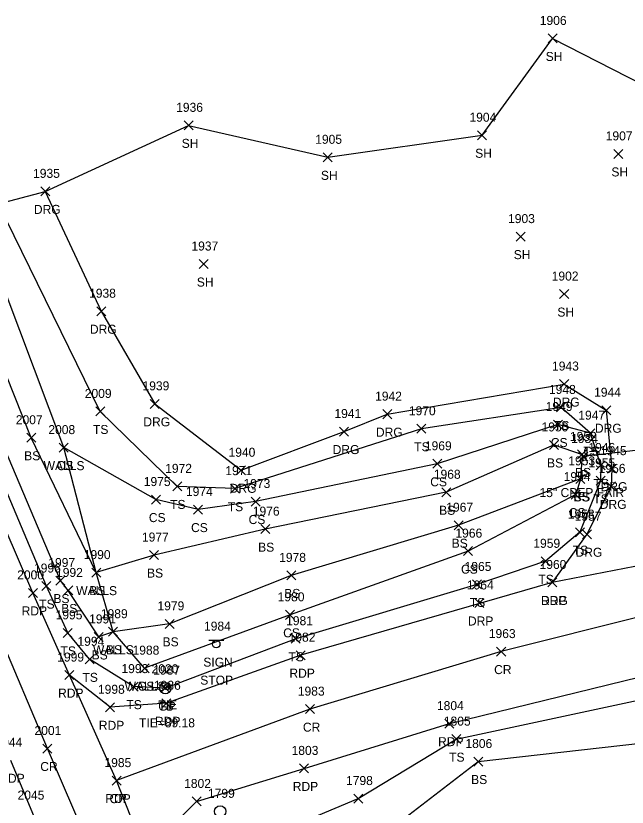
# Model space of a CAD drawing. Extents: x 1472233 to 1475777, y 540726 to 543442.
# Drawn here: x 1475056.8 to 1475192.5, y 543237 to 543412.7 of the extents above; entities that cross this region are included whole.
import ezdxf

# ---------------------------------------------------------------- set-up
doc = ezdxf.new("R2010")
doc.units = 0
for name, color, linetype in [('C_A', 7, 'Continuous'), ('C_C', 7, 'Continuous'), ('C_I', 7, 'Continuous'), ('CBP', 7, 'Continuous'), ('D_A', 7, 'Continuous'), ('D_C', 7, 'Continuous'), ('D_I', 7, 'Continuous'), ('D_TIC', 7, 'Continuous'), ('DCP', 7, 'Continuous'), ('L_A', 7, 'Continuous'), ('L_I', 7, 'Continuous'), ('L_TIC', 7, 'Continuous'), ('LELB', 7, 'Continuous'), ('LSOGP', 7, 'Continuous'), ('LWS', 7, 'Continuous'), ('P_A', 7, 'Continuous'), ('P_I', 7, 'Continuous'), ('P_TIC', 7, 'Continuous'), ('PET', 7, 'Continuous'), ('PRC', 7, 'Continuous'), ('R_A', 7, 'Continuous'), ('R_I', 7, 'Continuous'), ('R_TIC', 7, 'Continuous'), ('RDG', 7, 'Continuous'), ('RGP', 7, 'Continuous'), ('S_A', 7, 'Continuous'), ('S_C', 7, 'Continuous'), ('S_I', 7, 'Continuous'), ('SSGN', 7, 'Continuous')]:
    doc.layers.add(name, color=color, linetype=linetype)

msp = doc.modelspace()

# ---------------------------------------------------------------- linework, layer by layer
at = {"layer": 'CBP'}
for radius in [0.625, 0.0833]:
    msp.add_circle((1475090.39, 543263.78), radius, dxfattribs=at)
at = {"layer": 'D_TIC'}
for points in [[(1475181.74, 543313.89), (1475183.74, 543315.89)], [(1475183.74, 543313.89), (1475181.74, 543315.89)]]:
    msp.add_lwpolyline(points, dxfattribs=at)
at = {"layer": 'DCP'}
msp.add_lwpolyline([(1475235.68, 543320.97), (1475182.74, 543314.89)], dxfattribs=at)
at = {"layer": 'L_TIC'}
for points in [[(1475174.93, 543406.71), (1475176.93, 543408.71)], [(1475176.93, 543406.71), (1475174.93, 543408.71)], [(1475094.16, 543387.42), (1475096.16, 543389.42)], [(1475096.16, 543387.42), (1475094.16, 543389.42)], [(1475159.28, 543385.22), (1475161.28, 543387.22)], [(1475161.28, 543385.22), (1475159.28, 543387.22)], [(1475125.04, 543380.32), (1475127.04, 543382.32)], [(1475127.04, 543380.32), (1475125.04, 543382.32)], [(1475189.5, 543381.08), (1475191.5, 543383.08)], [(1475191.5, 543381.08), (1475189.5, 543383.08)], [(1475167.83, 543362.72), (1475169.83, 543364.72)], [(1475169.83, 543362.72), (1475167.83, 543364.72)], [(1475097.51, 543356.63), (1475099.51, 543358.63)], [(1475099.51, 543356.63), (1475097.51, 543358.63)], [(1475177.51, 543349.96), (1475179.51, 543351.96)], [(1475179.51, 543349.96), (1475177.51, 543351.96)], [(1475074.56, 543323.9), (1475076.56, 543325.9)], [(1475076.56, 543323.9), (1475074.56, 543325.9)], [(1475176.83, 543324.79), (1475178.83, 543326.79)], [(1475178.83, 543324.79), (1475176.83, 543326.79)], [(1475176.11, 543321), (1475178.11, 543323)], [(1475178.11, 543321), (1475176.11, 543323)], [(1475145.83, 543320.05), (1475147.83, 543322.05)], [(1475147.83, 543320.05), (1475145.83, 543322.05)], [(1475183.34, 543319.07), (1475185.34, 543321.07)], [(1475185.34, 543319.07), (1475183.34, 543321.07)], [(1475183.34, 543319.07), (1475185.34, 543321.07)], [(1475185.34, 543319.07), (1475183.34, 543321.07)], [(1475059.25, 543318.06), (1475061.25, 543320.06)], [(1475061.25, 543318.06), (1475059.25, 543320.06)], [(1475066.48, 543315.87), (1475068.48, 543317.87)], [(1475068.48, 543315.87), (1475066.48, 543317.87)], [(1475066.48, 543315.87), (1475068.48, 543317.87)], [(1475068.48, 543315.87), (1475066.48, 543317.87)], [(1475175.27, 543316.47), (1475177.27, 543318.47)], [(1475177.27, 543316.47), (1475175.27, 543318.47)], [(1475175.27, 543316.47), (1475177.27, 543318.47)], [(1475177.27, 543316.47), (1475175.27, 543318.47)], [(1475181.47, 543314.36), (1475183.47, 543316.36)], [(1475183.47, 543314.36), (1475181.47, 543316.36)], [(1475149.35, 543312.28), (1475151.35, 543314.28)], [(1475151.35, 543312.28), (1475149.35, 543314.28)], [(1475185.62, 543311.91), (1475187.62, 543313.91)], [(1475187.62, 543311.91), (1475185.62, 543313.91)], [(1475185.62, 543311.91), (1475187.62, 543313.91)], [(1475187.62, 543311.91), (1475185.62, 543313.91)], [(1475181.13, 543308.93), (1475183.13, 543310.93)], [(1475183.13, 543308.93), (1475181.13, 543310.93)], [(1475181.13, 543308.93), (1475183.13, 543310.93)], [(1475183.13, 543308.93), (1475181.13, 543310.93)], [(1475185.58, 543308.5), (1475187.58, 543310.5)], [(1475187.58, 543308.5), (1475185.58, 543310.5)], [(1475091.67, 543307.26), (1475093.67, 543309.26)], [(1475093.67, 543307.26), (1475091.67, 543309.26)], [(1475104.46, 543306.76), (1475106.46, 543308.76)], [(1475106.46, 543306.76), (1475104.46, 543308.76)], [(1475151.33, 543305.96), (1475153.33, 543307.96)], [(1475153.33, 543305.96), (1475151.33, 543307.96)], [(1475180.09, 543305.43), (1475182.09, 543307.43)], [(1475182.09, 543305.43), (1475180.09, 543307.43)], [(1475086.92, 543304.34), (1475088.92, 543306.34)], [(1475088.92, 543304.34), (1475086.92, 543306.34)], [(1475109.05, 543303.9), (1475111.05, 543305.9)], [(1475111.05, 543303.9), (1475109.05, 543305.9)], [(1475096.28, 543302.12), (1475098.28, 543304.12)], [(1475098.28, 543302.12), (1475096.28, 543304.12)], [(1475111.17, 543297.77), (1475113.17, 543299.77)], [(1475113.17, 543297.77), (1475111.17, 543299.77)], [(1475154.1, 543298.64), (1475156.1, 543300.64)], [(1475156.1, 543298.64), (1475154.1, 543300.64)], [(1475181, 543297.1), (1475183, 543299.1)], [(1475183, 543297.1), (1475181, 543299.1)], [(1475156.18, 543292.89), (1475158.18, 543294.89)], [(1475158.18, 543292.89), (1475156.18, 543294.89)], [(1475086.52, 543292.02), (1475088.52, 543294.02)], [(1475088.52, 543292.02), (1475086.52, 543294.02)], [(1475173.38, 543290.63), (1475175.38, 543292.63)], [(1475175.38, 543290.63), (1475173.38, 543292.63)], [(1475073.7, 543288.12), (1475075.7, 543290.12)], [(1475075.7, 543288.12), (1475073.7, 543290.12)], [(1475073.7, 543288.12), (1475075.7, 543290.12)], [(1475075.7, 543288.12), (1475073.7, 543290.12)], [(1475116.97, 543287.5), (1475118.97, 543289.5)], [(1475118.97, 543287.5), (1475116.97, 543289.5)], [(1475065.74, 543286.36), (1475067.74, 543288.36)], [(1475067.74, 543286.36), (1475065.74, 543288.36)], [(1475158.16, 543285.49), (1475160.16, 543287.49)], [(1475160.16, 543285.49), (1475158.16, 543287.49)], [(1475062.62, 543285.13), (1475064.62, 543287.13)], [(1475064.62, 543285.13), (1475062.62, 543287.13)], [(1475067.47, 543284.16), (1475069.47, 543286.16)], [(1475069.47, 543284.16), (1475067.47, 543286.16)], [(1475116.71, 543278.75), (1475118.71, 543280.75)], [(1475118.71, 543278.75), (1475116.71, 543280.75)], [(1475089.97, 543276.75), (1475091.97, 543278.75)], [(1475091.97, 543276.75), (1475089.97, 543278.75)], [(1475067.36, 543274.74), (1475069.36, 543276.74)], [(1475069.36, 543274.74), (1475067.36, 543276.74)], [(1475077.41, 543275), (1475079.41, 543277)], [(1475079.41, 543275), (1475077.41, 543277)], [(1475077.41, 543275), (1475079.41, 543277)], [(1475079.41, 543275), (1475077.41, 543277)], [(1475074.23, 543273.84), (1475076.23, 543275.84)], [(1475076.23, 543273.84), (1475074.23, 543275.84)], [(1475117.95, 543273.44), (1475119.95, 543275.44)], [(1475119.95, 543273.44), (1475117.95, 543275.44)], [(1475072.22, 543268.87), (1475074.22, 543270.87)], [(1475074.22, 543268.87), (1475072.22, 543270.87)], [(1475084.43, 543266.9), (1475086.43, 543268.9)], [(1475086.43, 543266.9), (1475084.43, 543268.9)], [(1475084.43, 543266.9), (1475086.43, 543268.9)], [(1475086.43, 543266.9), (1475084.43, 543268.9)], [(1475081.97, 543262.81), (1475083.97, 543264.81)], [(1475083.97, 543262.81), (1475081.97, 543264.81)], [(1475089.02, 543262.47), (1475091.02, 543264.47)], [(1475091.02, 543262.47), (1475089.02, 543264.47)], [(1475153.58, 543251.15), (1475155.58, 543253.15)], [(1475155.58, 543251.15), (1475153.58, 543253.15)], [(1475158.43, 543246.18), (1475160.43, 543248.18)], [(1475160.43, 543246.18), (1475158.43, 543248.18)], [(1475131.81, 543237.96), (1475133.81, 543239.96)], [(1475133.81, 543237.96), (1475131.81, 543239.96)]]:
    msp.add_lwpolyline(points, dxfattribs=at)
at = {"layer": 'LELB'}
for points in [[(1475186.62, 543312.91), (1475184.34, 543320.07), (1475177.83, 543325.79), (1475146.83, 543321.05), (1475105.46, 543307.76), (1475092.67, 543308.26), (1475075.56, 543324.9), (1475052.9, 543371.03)], [(1475184.34, 543320.07), (1475177.11, 543322), (1475150.35, 543313.28), (1475110.05, 543304.9), (1475097.28, 543303.12), (1475087.92, 543305.34), (1475067.48, 543316.87), (1475047.89, 543368.86)], [(1475176.27, 543317.47), (1475152.33, 543306.96), (1475112.17, 543298.77), (1475087.52, 543293.02), (1475074.7, 543289.12), (1475060.25, 543319.06), (1475041.71, 543365.7)], [(1475186.62, 543312.91), (1475186.58, 543309.5), (1475182, 543298.1), (1475174.38, 543291.63), (1475159.16, 543286.49), (1475118.95, 543274.44), (1475090.02, 543263.47), (1475082.97, 543263.81), (1475073.22, 543269.87), (1475068.36, 543275.74), (1475063.62, 543286.13), (1475051.31, 543315.24), (1475029.79, 543361.22)], [(1475176.27, 543317.47), (1475182.47, 543315.36), (1475182.13, 543309.93), (1475155.1, 543299.64), (1475117.97, 543288.5), (1475090.97, 543277.75), (1475078.41, 543276), (1475075.23, 543274.84), (1475068.47, 543285.16), (1475066.74, 543287.36), (1475054.36, 543316.75), (1475032.99, 543362.35)], [(1475182.13, 543309.93), (1475181.09, 543306.43), (1475157.18, 543293.89), (1475117.71, 543279.75), (1475085.43, 543267.9)], [(1475201.2, 542962.5), (1475181, 543011.96), (1475161.11, 543060.2), (1475139.99, 543118.72), (1475121.58, 543158.94), (1475111.81, 543178.41), (1475099.14, 543204.55), (1475094.26, 543222.44), (1475101.29, 543225.69), (1475132.81, 543238.96), (1475154.58, 543252.15), (1475203.22, 543262.61)], [(1475357.79, 542598.07), (1475337.62, 542645.37), (1475320.89, 542687.95), (1475305.38, 542735.27), (1475286.48, 542775.3), (1475263.86, 542825.53), (1475247.78, 542864.98), (1475221.45, 542921), (1475204.55, 542963.46), (1475185.95, 543014.43), (1475167.08, 543062.79), (1475146.02, 543122.64), (1475125.78, 543159.9), (1475115.12, 543181.67), (1475104, 543206.85), (1475117.79, 543217.06), (1475138.26, 543230.93), (1475159.43, 543247.18), (1475205.28, 543252.38), (1475241.74, 543258.24), (1475252.93, 543261.2)]]:
    msp.add_lwpolyline(points, dxfattribs=at)
at = {"layer": 'LSOGP'}
msp.add_lwpolyline([(1474798.49, 543211.87), (1474830.09, 543270.36), (1474863.35, 543288.46), (1474904.37, 543305.93), (1474948.3, 543326.82), (1474984.25, 543341.25), (1474996.26, 543347.39), (1475004.59, 543352.1), (1475008.49, 543353.91), (1475018.14, 543355.82), (1475027.71, 543360.32), (1475029.79, 543361.22), (1475032.99, 543362.35), (1475038.26, 543364.82), (1475041.71, 543365.7), (1475047.89, 543368.86), (1475052.9, 543371.03), (1475063.36, 543373.76), (1475095.16, 543388.42), (1475126.04, 543381.32), (1475160.28, 543386.22), (1475175.93, 543407.71), (1475215.72, 543387.35)], dxfattribs=at)
at = {"layer": 'LWS'}
msp.add_lwpolyline([(1475085.43, 543267.9), (1475078.41, 543276), (1475074.7, 543289.12), (1475067.48, 543316.87)], dxfattribs=at)
at = {"layer": 'P_TIC'}
for points in [[(1475174.88, 543285.93), (1475176.88, 543287.93)], [(1475176.88, 543285.93), (1475174.88, 543287.93)], [(1475059.65, 543283.62), (1475061.65, 543285.62)], [(1475061.65, 543283.62), (1475059.65, 543285.62)], [(1475119.06, 543269.79), (1475121.06, 543271.79)], [(1475121.06, 543269.79), (1475119.06, 543271.79)], [(1475163.53, 543270.59), (1475165.53, 543272.59)], [(1475165.53, 543270.59), (1475163.53, 543272.59)], [(1475067.73, 543265.37), (1475069.73, 543267.37)], [(1475069.73, 543265.37), (1475067.73, 543267.37)], [(1475067.73, 543265.37), (1475069.73, 543267.37)], [(1475069.73, 543265.37), (1475067.73, 543267.37)], [(1475089.24, 543259.11), (1475091.24, 543261.11)], [(1475091.24, 543259.11), (1475089.24, 543261.11)], [(1475089.24, 543259.11), (1475091.24, 543261.11)], [(1475091.24, 543259.11), (1475089.24, 543261.11)], [(1475076.77, 543258.22), (1475078.77, 543260.22)], [(1475078.77, 543258.22), (1475076.77, 543260.22)], [(1475121.11, 543257.81), (1475123.11, 543259.81)], [(1475123.11, 543257.81), (1475121.11, 543259.81)], [(1475152.05, 543254.59), (1475154.05, 543256.59)], [(1475154.05, 543254.59), (1475152.05, 543256.59)], [(1475062.84, 543249.07), (1475064.84, 543251.07)], [(1475064.84, 543249.07), (1475062.84, 543251.07)], [(1475119.81, 543244.65), (1475121.81, 543246.65)], [(1475121.81, 543244.65), (1475119.81, 543246.65)], [(1475078.2, 543241.94), (1475080.2, 543243.94)], [(1475080.2, 543241.94), (1475078.2, 543243.94)], [(1475078.2, 543241.94), (1475080.2, 543243.94)], [(1475080.2, 543241.94), (1475078.2, 543243.94)], [(1475095.96, 543237.31), (1475097.96, 543239.31)], [(1475097.96, 543237.31), (1475095.96, 543239.31)]]:
    msp.add_lwpolyline(points, dxfattribs=at)
at = {"layer": 'PET'}
for points in [[(1475090.24, 543260.11), (1475077.77, 543259.22), (1475068.73, 543266.37), (1475060.65, 543284.62), (1475048.03, 543313.68), (1475027.71, 543360.32)], [(1475462.95, 543331.81), (1475417.84, 543325.59), (1475367.01, 543318.38), (1475316.26, 543311.05), (1475274.86, 543304.94), (1475249.21, 543301.1), (1475175.88, 543286.93), (1475120.06, 543270.79), (1475090.24, 543260.11)], [(1475087.91, 543220.85), (1475087.19, 543228.55), (1475096.96, 543238.31), (1475120.81, 543245.65), (1475153.05, 543255.59), (1475202.33, 543267.68), (1475249.58, 543276.45), (1475275.49, 543280.28), (1475323.7, 543287.39), (1475369.23, 543294.1), (1475413.44, 543300.77), (1475466.08, 543307.86)], [(1475115.44, 543155.27), (1475102.69, 543182.83), (1475094.98, 543202.37), (1475087.91, 543220.85), (1475079.2, 543242.94), (1475068.73, 543266.37)], [(1475055.67, 543247.46), (1475060.57, 543235.73), (1475069.52, 543212.94)]]:
    msp.add_lwpolyline(points, dxfattribs=at)
at = {"layer": 'PRC'}
for points in [[(1475340.99, 542592.55), (1475321.95, 542640.5), (1475304.24, 542682.02), (1475285.94, 542727.1), (1475264.52, 542778.11), (1475248.03, 542818.3), (1475231.01, 542858.29), (1475206.98, 542914.26), (1475189.62, 542957.63), (1475167.76, 543005.52), (1475147.33, 543055.02), (1475123.61, 543111.78), (1475106.14, 543150.71), (1475094.93, 543179.64), (1475085.95, 543198.87), (1475073.06, 543228.65), (1475063.84, 543250.07), (1475052.92, 543275.83), (1475038.81, 543308.89), (1475018.14, 543355.82)], [(1475464.44, 543319.89), (1475419.21, 543313.59), (1475369.27, 543306.33), (1475316.91, 543299.68), (1475277.43, 543293.25), (1475241.48, 543287.69), (1475216.67, 543283.15), (1475196.71, 543279.7), (1475164.53, 543271.59), (1475122.11, 543258.81), (1475079.2, 543242.94)]]:
    msp.add_lwpolyline(points, dxfattribs=at)
at = {"layer": 'R_TIC'}
for points in [[(1475062.36, 543372.76), (1475064.36, 543374.76)], [(1475064.36, 543372.76), (1475062.36, 543374.76)], [(1475074.79, 543346.15), (1475076.79, 543348.15)], [(1475076.79, 543346.15), (1475074.79, 543348.15)], [(1475177.51, 543329.98), (1475179.51, 543331.98)], [(1475179.51, 543329.98), (1475177.51, 543331.98)], [(1475086.66, 543325.59), (1475088.66, 543327.59)], [(1475088.66, 543325.59), (1475086.66, 543327.59)], [(1475186.84, 543324.17), (1475188.84, 543326.17)], [(1475188.84, 543324.17), (1475186.84, 543326.17)], [(1475138.25, 543323.3), (1475140.25, 543325.3)], [(1475140.25, 543323.3), (1475138.25, 543325.3)], [(1475128.66, 543319.44), (1475130.66, 543321.44)], [(1475130.66, 543319.44), (1475128.66, 543321.44)], [(1475105.82, 543310.84), (1475107.82, 543312.84)], [(1475107.82, 543310.84), (1475105.82, 543312.84)], [(1475188.11, 543311.2), (1475190.11, 543313.2)], [(1475190.11, 543311.2), (1475188.11, 543313.2)], [(1475187.92, 543307.27), (1475189.92, 543309.27)], [(1475189.92, 543307.27), (1475187.92, 543309.27)], [(1475182.55, 543296.64), (1475184.55, 543298.64)], [(1475184.55, 543296.64), (1475182.55, 543298.64)], [(1475174.88, 543285.93), (1475176.88, 543287.93)], [(1475176.88, 543285.93), (1475174.88, 543287.93)], [(1475158.67, 543281.38), (1475160.67, 543283.38)], [(1475160.67, 543281.38), (1475158.67, 543283.38)]]:
    msp.add_lwpolyline(points, dxfattribs=at)
at = {"layer": 'RDG'}
msp.add_lwpolyline([(1475063.36, 543373.76), (1475075.79, 543347.15), (1475087.66, 543326.59), (1475106.82, 543311.84), (1475129.66, 543320.44), (1475139.25, 543324.3), (1475178.51, 543330.98), (1475187.84, 543325.17), (1475189.11, 543312.2), (1475188.92, 543308.27), (1475183.55, 543297.64), (1475175.88, 543286.93)], dxfattribs=at)
at = {"layer": 'RGP'}
msp.add_line((1475090.02, 543263.47), (1475090.02, 543263.47), dxfattribs=at)
for centre, radius in [((1475090.02, 543263.47), 1.25), ((1475090.02, 543263.47), 0.0833), ((1475102.18, 543236.12), 1.25)]:
    msp.add_circle(centre, radius, dxfattribs=at)
at = {"layer": 'SSGN'}
for p, q in [((1475099.66, 543274.1), (1475103, 543274.1)), ((1475101.31, 543273.26), (1475101.31, 543273.26))]:
    msp.add_line(p, q, dxfattribs=at)
msp.add_circle((1475101.31, 543273.26), 0.833, dxfattribs=at)

# ---------------------------------------------------------------- texts
at = {"layer": 'C_A'}
msp.add_text('TIE', height=2, dxfattribs=at).set_placement((1475088.47, 543258.78))
at = {"layer": 'C_C'}
msp.add_text('TIE=89.18', height=2, dxfattribs=at).set_placement((1475084.18, 543254.78))
at = {"layer": 'C_I'}
msp.add_text('2020', height=2, dxfattribs=at).set_placement((1475086.96, 543266.78))
at = {"layer": 'D_A'}
msp.add_text('P', height=2, dxfattribs=at).set_placement((1475182.12, 543309.89))
at = {"layer": 'D_C'}
msp.add_text('15" CPEP FAIR', height=2, dxfattribs=at).set_placement((1475173.04, 543305.89))
at = {"layer": 'D_I'}
msp.add_text('1934', height=2, dxfattribs=at).set_placement((1475180.05, 543317.89))
at = {"layer": 'L_A'}
for s, p in [('SH', (1475174.41, 543402.71)), ('SH', (1475093.65, 543383.42)), ('SH', (1475158.76, 543381.22)), ('SH', (1475188.99, 543377.08)), ('SH', (1475124.53, 543376.32)), ('SH', (1475167.32, 543358.72)), ('SH', (1475097, 543352.63)), ('SH', (1475177, 543345.96)), ('TS', (1475176.24, 543320.79)), ('TS', (1475073.97, 543319.9)), ('CS', (1475175.55, 543317)), ('TS', (1475145.24, 543316.05)), ('TS', (1475182.75, 543315.07)), ('CS', (1475182.79, 543315.07)), ('BS', (1475058.69, 543314.06)), ('WALLS', (1475063.02, 543311.87)), ('CS', (1475065.92, 543311.87)), ('BS', (1475174.71, 543312.47)), ('BS', (1475174.71, 543312.47)), ('BS', (1475180.91, 543310.36)), ('CS', (1475148.79, 543308.28)), ('TS', (1475185.03, 543307.91)), ('TS', (1475185.03, 543307.91)), ('CS', (1475180.57, 543304.93)), ('BS', (1475180.57, 543304.93)), ('TS', (1475091.08, 543303.26)), ('TS', (1475184.99, 543304.5)), ('TS', (1475103.87, 543302.76)), ('BS', (1475150.77, 543301.96)), ('CS', (1475179.54, 543301.43)), ('CS', (1475086.36, 543300.34)), ('CS', (1475108.49, 543299.9)), ('CS', (1475095.72, 543298.12)), ('BS', (1475153.55, 543294.64)), ('BS', (1475110.61, 543293.77)), ('TS', (1475180.41, 543293.1)), ('CS', (1475155.62, 543288.89)), ('BS', (1475085.96, 543288.02)), ('TS', (1475172.79, 543286.63)), ('WALLS', (1475070.24, 543284.12)), ('BS', (1475073.14, 543284.12)), ('BS', (1475116.41, 543283.5)), ('BS', (1475065.18, 543282.36)), ('TS', (1475062.03, 543281.13)), ('BS', (1475066.91, 543280.16)), ('TS', (1475157.57, 543281.49)), ('CS', (1475116.16, 543274.75)), ('BS', (1475089.41, 543272.75)), ('TS', (1475066.77, 543270.74)), ('BS', (1475073.67, 543269.84)), ('WALLS', (1475073.96, 543271)), ('BS', (1475076.85, 543271)), ('TS', (1475117.35, 543269.44)), ('TS', (1475071.63, 543264.87)), ('WALLS', (1475080.98, 543262.9)), ('CS', (1475083.87, 543262.9)), ('TS', (1475081.38, 543258.81)), ('TS', (1475088.42, 543258.47)), ('TS', (1475152.99, 543247.15)), ('BS', (1475157.87, 543242.18))]:
    msp.add_text(s, height=2, dxfattribs=at).set_placement(p)
at = {"layer": 'L_I'}
for s, p in [('1906', (1475173.1, 543410.71)), ('1936', (1475092.42, 543391.42)), ('1904', (1475157.5, 543389.22)), ('1905', (1475123.27, 543384.32)), ('1907', (1475187.73, 543385.08)), ('1903', (1475166.06, 543366.72)), ('1937', (1475095.81, 543360.63)), ('1902', (1475175.74, 543353.96)), ('2009', (1475072.14, 543327.9)), ('1948', (1475175.14, 543328.79)), ('1970', (1475144.05, 543324.05)), ('1949', (1475174.41, 543325)), ('1947', (1475181.65, 543323.07)), ('1947', (1475181.65, 543323.07)), ('2007', (1475056.84, 543322.06)), ('1950', (1475173.49, 543320.47)), ('1950', (1475173.49, 543320.47)), ('2008', (1475064.06, 543319.87)), ('2008', (1475064.06, 543319.87)), ('1952', (1475179.78, 543318.36)), ('1969', (1475147.6, 543316.28)), ('1946', (1475183.88, 543315.91)), ('1946', (1475183.88, 543315.91)), ('1953', (1475179.43, 543312.93)), ('1953', (1475179.43, 543312.93)), ('1955', (1475183.89, 543312.5)), ('1972', (1475089.98, 543311.26)), ('1971', (1475103.33, 543310.76)), ('1968', (1475149.59, 543309.96)), ('1975', (1475085.23, 543308.34)), ('1954', (1475178.4, 543309.43)), ('1973', (1475107.36, 543307.9)), ('1974', (1475094.59, 543306.12)), ('1976', (1475109.42, 543301.77)), ('1967', (1475152.36, 543302.64)), ('1958', (1475179.31, 543301.1)), ('1977', (1475084.83, 543296.02)), ('1966', (1475154.38, 543296.89)), ('1959', (1475171.67, 543294.63)), ('1990', (1475071.92, 543292.12)), ('1990', (1475071.92, 543292.12)), ('1978', (1475115.27, 543291.5)), ('1996', (1475060.88, 543289.13)), ('1997', (1475064.05, 543290.36)), ('1965', (1475156.42, 543289.49)), ('1992', (1475065.77, 543288.16)), ('1980', (1475114.94, 543282.75)), ('1979', (1475088.27, 543280.75)), ('1995', (1475065.67, 543278.74)), ('1989', (1475075.71, 543279)), ('1989', (1475075.71, 543279)), ('1991', (1475073.1, 543277.84)), ('1981', (1475116.82, 543277.44)), ('1994', (1475070.52, 543272.87)), ('1988', (1475082.74, 543270.9)), ('1988', (1475082.74, 543270.9)), ('1993', (1475080.28, 543266.81)), ('1987', (1475087.32, 543266.47)), ('1805', (1475151.81, 543255.15)), ('1806', (1475156.6, 543250.18)), ('1798', (1475130.11, 543241.96))]:
    msp.add_text(s, height=2, dxfattribs=at).set_placement(p)
at = {"layer": 'P_A'}
for s, p in [('RDP', (1475173.37, 543281.93)), ('RDP', (1475058.14, 543279.62)), ('CR', (1475162.97, 543266.59)), ('RDP', (1475117.55, 543265.79)), ('RDP', (1475066.22, 543261.37)), ('RDP', (1475066.22, 543261.37)), ('RDP', (1475075.26, 543254.22)), ('RDP', (1475087.73, 543255.11)), ('RDP', (1475087.73, 543255.11)), ('CR', (1475120.54, 543253.81)), ('RDP', (1475150.54, 543250.59)), ('CR', (1475062.27, 543245.07)), ('RDP', (1475053.16, 543242.46)), ('RDP', (1475053.16, 543242.46)), ('RDP', (1475118.29, 543240.65)), ('RDP', (1475076.69, 543237.94)), ('CR', (1475077.63, 543237.94))]:
    msp.add_text(s, height=2, dxfattribs=at).set_placement(p)
at = {"layer": 'P_I'}
for s, p in [('1960', (1475173.05, 543289.93)), ('2000', (1475057.15, 543287.62)), ('1982', (1475117.37, 543273.79)), ('1963', (1475161.79, 543274.59)), ('1999', (1475066.03, 543269.37)), ('1999', (1475066.03, 543269.37)), ('1986', (1475087.49, 543263.11)), ('1986', (1475087.49, 543263.11)), ('1998', (1475075.07, 543262.22)), ('1983', (1475119.41, 543261.81)), ('1804', (1475150.28, 543258.59)), ('2001', (1475060.99, 543253.07)), ('2044', (1475052.33, 543250.46)), ('2044', (1475052.33, 543250.46)), ('1803', (1475118.03, 543248.65)), ('1985', (1475076.51, 543245.94)), ('1985', (1475076.51, 543245.94)), ('1802', (1475094.19, 543241.31)), ('2045', (1475057.23, 543238.73)), ('2045', (1475057.23, 543238.73))]:
    msp.add_text(s, height=2, dxfattribs=at).set_placement(p)
at = {"layer": 'R_A'}
for s, p in [('DRG', (1475060.85, 543368.76)), ('DRG', (1475073.28, 543342.15)), ('DRG', (1475176, 543325.98)), ('DRG', (1475085.14, 543321.59)), ('DRG', (1475136.74, 543319.3)), ('DRG', (1475185.33, 543320.17)), ('DRG', (1475127.14, 543315.44)), ('DRG', (1475104.3, 543306.84)), ('DRG', (1475186.6, 543307.2)), ('DRG', (1475186.41, 543303.27)), ('DRG', (1475181.03, 543292.64)), ('DRG', (1475173.37, 543281.93)), ('DRP', (1475157.16, 543277.38)), ('GP', (1475088.45, 543258.47))]:
    msp.add_text(s, height=2, dxfattribs=at).set_placement(p)
at = {"layer": 'R_I'}
for s, p in [('1935', (1475060.67, 543376.76)), ('1938', (1475073.1, 543350.15)), ('1943', (1475175.82, 543333.98)), ('1939', (1475084.95, 543329.59)), ('1944', (1475185.15, 543328.17)), ('1942', (1475136.56, 543327.3)), ('1941', (1475127.53, 543323.44)), ('1945', (1475186.42, 543315.2)), ('1940', (1475104.04, 543314.84)), ('1956', (1475186.17, 543311.27)), ('1957', (1475180.85, 543300.64)), ('1960', (1475173.05, 543289.93)), ('1964', (1475156.93, 543285.38)), ('1987', (1475087.32, 543266.47)), ('1799', (1475099.48, 543239.12))]:
    msp.add_text(s, height=2, dxfattribs=at).set_placement(p)
at = {"layer": 'S_A'}
msp.add_text('SIGN', height=2, dxfattribs=at).set_placement((1475098.45, 543268.24))
at = {"layer": 'S_C'}
msp.add_text('STOP', height=2, dxfattribs=at).set_placement((1475097.77, 543264.24))
at = {"layer": 'S_I'}
msp.add_text('1984', height=2, dxfattribs=at).set_placement((1475098.6, 543276.24))

doc.saveas('drawing.dxf')
